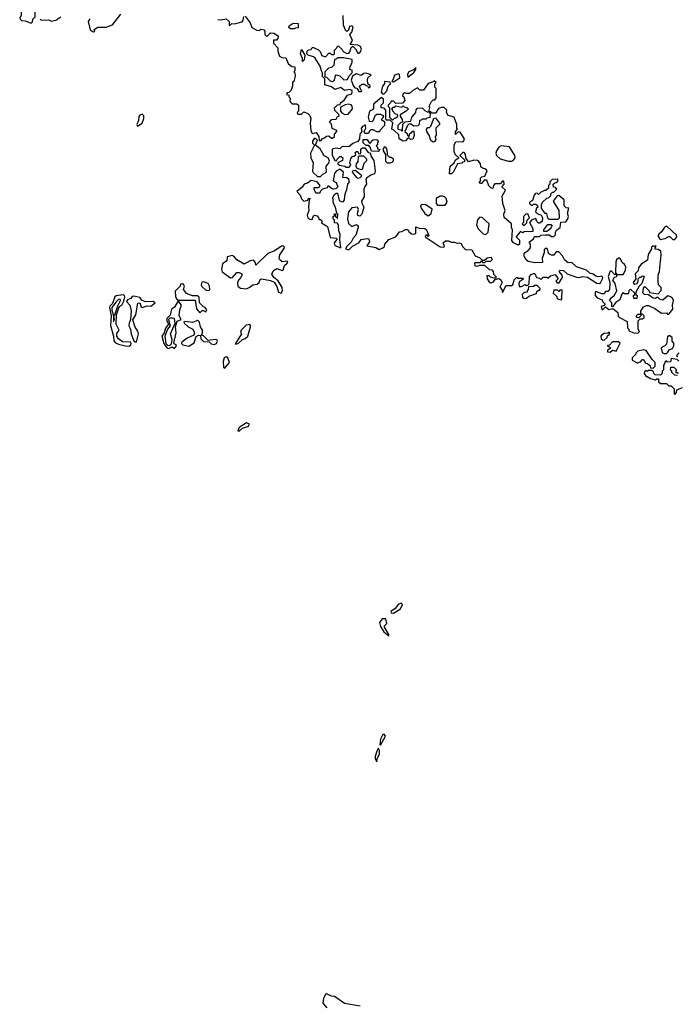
# Model space of a CAD drawing. Extents: x 2889633 to 3052318, y 540750 to 918690.
# Tile 468 of 656: x 3015960 to 3021456, y 761784 to 770010. Entities that reach past the tile are written whole.
import ezdxf

# ---------------------------------------------------------------- set-up
doc = ezdxf.new("R2010")
doc.units = 0

msp = doc.modelspace()

# ---------------------------------------------------------------- linework, layer by layer
at = {"layer": '0CON02XD'}
for points in [[(3016055, 769980), (3016067, 769993), (3016070, 770015), (3016090, 770035), (3016090, 770090), (3016075, 770100), (3016005, 770100), (3015972.5, 770075), (3015972.5, 770045), (3015960, 770025), (3015963.3, 770015), (3015975, 770003.8), (3016005, 770000), (3016055, 769980)], [(3016130, 770015), (3016140, 770005), (3016205, 770007.5), (3016226.7, 769996.7), (3016262.5, 770005), (3016305, 770032.5)], [(3016545, 770016), (3016532, 769995), (3016550, 769925), (3016575, 769907.5), (3016587.5, 769912.5), (3016581.7, 769928.3), (3016613.6, 769946.4), (3016683, 769947), (3016735, 769967.5), (3016804.1, 770055.9)], [(3017615, 770011.2), (3017641.7, 770008.3), (3017687, 770017), (3017710, 769995), (3017710, 769965), (3017715, 769962.5), (3017733, 769977), (3017755, 769976.7), (3017818.3, 769991.7), (3017827.5, 770005), (3017833, 770037)], [(3017845, 770040), (3017887.5, 769985), (3017900, 769945), (3017941.7, 769921.7), (3017965, 769920), (3017975, 769930), (3018000, 769925), (3018010, 769915), (3018010, 769885), (3018025, 769870), (3018055, 769900), (3018085, 769897.5), (3018120, 769875), (3018118.3, 769851.7), (3018105, 769840), (3018081.7, 769838.3), (3018080, 769825), (3018082.5, 769815), (3018117.5, 769775), (3018118.3, 769748.3), (3018132.5, 769705), (3018150, 769695), (3018185, 769690), (3018203.6, 769643.6), (3018235, 769620), (3018260, 769615), (3018260, 769585), (3018250, 769575), (3018260, 769565), (3018261.7, 769538.3), (3018250, 769495), (3018240, 769485), (3018240, 769455), (3018228.3, 769421.7), (3018208.3, 769401.7), (3018195, 769400), (3018190, 769385), (3018208.3, 769378.3), (3018210, 769365), (3018220, 769355), (3018218.3, 769328.3), (3018227, 769317), (3018238.3, 769308.3), (3018277, 769307), (3018290, 769295), (3018290, 769245), (3018280, 769235), (3018285, 769220), (3018315, 769220), (3018335, 769240), (3018367, 769227), (3018385, 769210), (3018392.5, 769185), (3018387.5, 769145), (3018393.3, 769085), (3018405, 769060), (3018438.3, 769068.3), (3018460, 769035), (3018461.7, 769001.7), (3018478.3, 769001.7), (3018491.7, 769018.3), (3018508.3, 769021.7), (3018523, 769037), (3018545, 769040), (3018565, 769020), (3018575, 769020), (3018590, 769035), (3018592.5, 769055), (3018610, 769075), (3018610, 769085), (3018571.7, 769101.7), (3018567, 769137), (3018550, 769155), (3018570, 769175), (3018605, 769180), (3018615, 769200), (3018630, 769205), (3018628.3, 769218.3), (3018595, 769250), (3018592.5, 769275), (3018615, 769300), (3018638.3, 769301.7), (3018640, 769315), (3018673, 769337), (3018700.7, 769379.3), (3018735, 769390), (3018740, 769405), (3018738.3, 769418.3), (3018717, 769427), (3018675, 769417.5), (3018645, 769442.5), (3018595, 769427.5), (3018565, 769450), (3018510, 769465), (3018510, 769515), (3018490, 769535), (3018490, 769565), (3018481.7, 769581.7), (3018471.7, 769621.7), (3018429.3, 769689.3), (3018415, 769700), (3018370, 769715), (3018360, 769725), (3018361.7, 769748.3), (3018373, 769757), (3018395, 769760), (3018403.3, 769776.7), (3018415, 769777.5), (3018458.3, 769758.3), (3018472.5, 769745), (3018485, 769710), (3018505, 769702.5), (3018517.5, 769702.5), (3018545, 769730), (3018555, 769730), (3018565, 769720), (3018585, 769720), (3018590, 769725), (3018590, 769755), (3018608.3, 769771.7), (3018615, 769790), (3018625, 769790), (3018655, 769760), (3018663.3, 769743.3), (3018695, 769727.5), (3018710, 769730), (3018719.3, 769740.7), (3018731.7, 769778.3), (3018745, 769790), (3018767, 769767), (3018785, 769730), (3018795, 769730), (3018805, 769740), (3018817.5, 769765), (3018807.5, 769785), (3018785, 769797.5), (3018721.7, 769801.7), (3018742.5, 769835), (3018720, 769885), (3018736.7, 769905), (3018746.4, 769946.4), (3018735, 769957.5), (3018717, 769953), (3018707, 769923), (3018695, 769910), (3018683, 769923), (3018666.7, 769965), (3018662.5, 770045)], [(3018255, 769932.5), (3018223.9, 769933.9), (3018210, 769945), (3018211.7, 769958.3), (3018245, 769980), (3018288.3, 769978.3), (3018288.3, 769941.7), (3018265, 769940), (3018255, 769932.5)], [(3018325, 769660), (3018322.5, 769685), (3018307.5, 769725), (3018315, 769760), (3018342.5, 769715), (3018336.4, 769673.6), (3018325, 769660)], [(3018575, 769492.5), (3018592.5, 769505), (3018598.3, 769541.7), (3018605, 769550), (3018635, 769540), (3018668.3, 769508.3), (3018699.3, 769510.7), (3018715, 769540), (3018740, 769565), (3018738.3, 769588.3), (3018720, 769595), (3018723, 769617), (3018740, 769655), (3018738.3, 769678.3), (3018665, 769690), (3018615, 769690), (3018605, 769680), (3018591.7, 769678.3), (3018585, 769630), (3018565, 769610), (3018540, 769605), (3018510, 769575), (3018511.7, 769531.7), (3018525, 769530), (3018555, 769500), (3018575, 769492.5)], [(3019205, 769530), (3019255, 769570), (3019270, 769595), (3019270, 769610), (3019250, 769590), (3019212.5, 769575), (3019200, 769555), (3019205, 769530)], [(3018815, 769410), (3018820, 769415), (3018810, 769425), (3018800, 769455), (3018818.3, 769471.7), (3018841.7, 769471.7), (3018855, 769460), (3018868.3, 769458.3), (3018875, 769440), (3018890, 769445), (3018888.3, 769458.3), (3018870, 769475), (3018867.5, 769505), (3018870, 769525), (3018898.3, 769548.3), (3018855, 769562.5), (3018835, 769560), (3018815, 769542.5), (3018775, 769557.5), (3018741.7, 769538.3), (3018730, 769505), (3018750, 769455), (3018761.7, 769441.7), (3018778.3, 769438.3), (3018795, 769410), (3018815, 769410)], [(3019085, 769490), (3019136.1, 769523.9), (3019133, 769553), (3019123.6, 769556.4), (3019090, 769545), (3019087, 769523), (3019070, 769495), (3019085, 769490)], [(3019005, 769390), (3019027.5, 769415), (3019040, 769455), (3019060, 769475), (3019057.5, 769487.5), (3019010, 769495), (3019010, 769475), (3018992.5, 769455), (3018982.5, 769405), (3018991.7, 769391.7), (3019005, 769390)], [(3019155, 769080), (3019160, 769085), (3019161.7, 769138.3), (3019183, 769157), (3019228.3, 769161.7), (3019237.5, 769195), (3019270, 769235), (3019273, 769257), (3019285, 769270), (3019325, 769272.5), (3019345, 769250), (3019365, 769240), (3019380, 769240), (3019387.5, 769275), (3019383, 769287), (3019403, 769327), (3019415, 769340), (3019428.3, 769341.7), (3019441.7, 769358.3), (3019440, 769435), (3019430, 769445), (3019430, 769475), (3019440, 769485), (3019425, 769500), (3019415, 769490), (3019373.3, 769476.7), (3019335, 769420), (3019305, 769420), (3019285, 769440), (3019245, 769417.5), (3019217, 769393), (3019195, 769392.5), (3019175, 769400), (3019161.7, 769388.3), (3019160, 769375), (3019170, 769365), (3019180, 769335), (3019158.3, 769311.7), (3019105, 769310), (3019085, 769330), (3019065, 769330), (3019060, 769315), (3019040, 769295), (3019040, 769285), (3019050, 769275), (3019050, 769195), (3019075, 769170), (3019091.7, 769188.3), (3019105, 769190), (3019120, 769205), (3019118.3, 769218.3), (3019101.7, 769221.7), (3019080, 769245), (3019080, 769255), (3019070, 769265), (3019081.7, 769278.3), (3019095, 769280), (3019105, 769290), (3019155, 769280), (3019165, 769290), (3019172.5, 769282.5), (3019197, 769277), (3019210, 769265), (3019190, 769245), (3019140, 769215), (3019140, 769205), (3019157, 769177), (3019160, 769155), (3019145, 769150), (3019120, 769125), (3019120, 769095), (3019145, 769090), (3019155, 769080)], [(3019995, 767730), (3020025, 767790), (3020075, 767790), (3020085, 767800), (3020093.3, 767836.7), (3020115, 767860), (3020125, 767850), (3020165, 767850), (3020170, 767845), (3020155, 767830), (3020140, 767825), (3020132.5, 767805), (3020135, 767780), (3020155, 767780), (3020185, 767797.5), (3020195, 767790), (3020208.3, 767791.7), (3020217.5, 767802.5), (3020220, 767865), (3020235, 767882.5), (3020255, 767890), (3020265, 767890), (3020280, 767855), (3020305, 767850), (3020315, 767840), (3020335, 767860), (3020365, 767860), (3020375, 767850), (3020395, 767870), (3020435, 767880), (3020460, 767845), (3020440, 767825), (3020451.7, 767811.7), (3020465, 767810), (3020497, 767857), (3020492.5, 767875), (3020470, 767905), (3020473.3, 767916.7), (3020505, 767913.8), (3020535, 767886), (3020615, 767858.8), (3020635, 767856), (3020665, 767864.2), (3020705, 767858.5), (3020785, 767810), (3020805, 767806.7), (3020815, 767812.5), (3020832, 767845), (3020833.8, 767855), (3020826.1, 767866.1), (3020795, 767862.9), (3020775, 767868.1), (3020753.6, 767883.6), (3020725, 767892.2), (3020696.4, 767916.4), (3020615, 767945.6), (3020575, 767982), (3020545, 767978.9), (3020513.5, 768003.5), (3020497.9, 768037.9), (3020465, 768070), (3020445, 768070), (3020425, 768043.3), (3020405, 768043.8), (3020382.5, 768055), (3020368.3, 768098.3), (3020351.7, 768098.3), (3020343, 768087), (3020342.5, 768065), (3020326.2, 768015), (3020328.3, 767981.7), (3020265, 767977.5), (3020210.5, 767990.5), (3020192.5, 768005), (3020177.5, 768035), (3020177.5, 768055), (3020183.6, 768066.4), (3020209.3, 768080.7), (3020230, 768105), (3020230, 768135), (3020220, 768145), (3020220, 768155), (3020255, 768180), (3020261.7, 768198.3), (3020305, 768200), (3020315, 768210), (3020355, 768212.5), (3020385, 768212.5), (3020405, 768197.5), (3020425, 768200), (3020437, 768213), (3020437.5, 768235), (3020447, 768253), (3020477.5, 768275), (3020481.7, 768318.3), (3020525, 768322.5), (3020542.5, 768345), (3020547.5, 768365), (3020537.5, 768395), (3020550, 768435), (3020528.3, 768438.3), (3020510, 768455), (3020510, 768505), (3020465, 768540), (3020451.7, 768538.3), (3020420, 768495), (3020467, 768417), (3020467.5, 768352.5), (3020458.3, 768341.7), (3020385, 768340), (3020373, 768353), (3020365, 768390), (3020351.7, 768391.7), (3020320, 768435), (3020320, 768465), (3020330, 768485), (3020365, 768520), (3020378.3, 768521.7), (3020398.3, 768541.7), (3020400, 768555), (3020411.7, 768568.3), (3020425, 768570), (3020450, 768595), (3020438.3, 768608.3), (3020421.7, 768611.7), (3020420, 768635), (3020431.7, 768648.3), (3020445, 768650), (3020458.3, 768661.7), (3020458.3, 768678.3), (3020410, 768675), (3020390, 768655), (3020390, 768635), (3020380, 768625), (3020378.3, 768601.7), (3020357.5, 768582.5), (3020345, 768582.5), (3020313, 768567), (3020295, 768550), (3020285, 768560), (3020271.7, 768558.3), (3020260, 768545), (3020245, 768500), (3020220, 768485), (3020220, 768475), (3020235, 768460), (3020245, 768460), (3020255, 768470), (3020275, 768470), (3020288.3, 768458.3), (3020290, 768445), (3020280, 768435), (3020270, 768405), (3020285, 768390), (3020318.3, 768378.3), (3020330, 768355), (3020327.5, 768325), (3020305, 768310), (3020295, 768310), (3020283, 768323), (3020275, 768350), (3020241.7, 768338.3), (3020220, 768315), (3020250, 768265), (3020248.3, 768241.7), (3020175, 768237.5), (3020165, 768230), (3020145, 768240), (3020125, 768217.5), (3020110, 768195), (3020137.5, 768167.5), (3020137.5, 768135), (3020125, 768127.5), (3020087, 768147), (3020072.5, 768165), (3020077.5, 768255), (3020070, 768275), (3020070, 768305), (3020008.3, 768358.3), (3020007.5, 768385), (3020016.7, 768415), (3019997.5, 768475), (3019992.5, 768535), (3020020, 768585), (3019990, 768615), (3020010, 768635), (3020005, 768660), (3019995, 768660), (3019975, 768640), (3019931.7, 768638.3), (3019920, 768625), (3019915, 768600), (3019901.7, 768601.7), (3019881.7, 768621.7), (3019865, 768670), (3019841.7, 768668.3), (3019818.3, 768641.7), (3019811.7, 768641.7), (3019800, 768655), (3019810, 768665), (3019810, 768685), (3019823, 768697), (3019848.3, 768701.7), (3019867, 768747), (3019855, 768760), (3019828.3, 768768.3), (3019815, 768780), (3019810, 768805), (3019796.4, 768826.4), (3019785, 768832.5), (3019755, 768837.5), (3019711.7, 768821.7), (3019690, 768855), (3019687, 768887), (3019675, 768900), (3019665, 768900), (3019640, 768875), (3019678.3, 768838.3), (3019678.3, 768821.7), (3019665, 768820), (3019655, 768810), (3019620, 768805), (3019585, 768740), (3019568.3, 768721.7), (3019553, 768723), (3019557.5, 768785), (3019590, 768815), (3019601.7, 768838.3), (3019630, 768855), (3019601.7, 768881.7), (3019590, 768905), (3019590, 768965), (3019605, 768990), (3019668.3, 768991.7), (3019677.5, 769015), (3019641.7, 769071.7), (3019625, 769072.5), (3019601.7, 769051.7), (3019602.5, 769075), (3019620, 769095), (3019613, 769103), (3019612.5, 769135), (3019590, 769195), (3019540, 769210), (3019527.5, 769235), (3019530, 769255), (3019507, 769277), (3019485, 769277.5), (3019461.7, 769268.3), (3019435, 769230), (3019405, 769230), (3019395, 769240), (3019380, 769240), (3019390, 769225), (3019388.3, 769191.7), (3019362.5, 769187.5), (3019355, 769180), (3019325, 769180), (3019315, 769170), (3019301.7, 769168.3), (3019300, 769135), (3019287.5, 769122.5), (3019255, 769120), (3019225, 769140), (3019211.7, 769138.3), (3019200, 769125), (3019180, 769075), (3019198.3, 769058.3), (3019200, 769045), (3019215, 769030), (3019221.7, 769058.3), (3019245, 769080), (3019255, 769080), (3019257, 769043), (3019245, 769012.5), (3019225, 769010), (3019215, 769020), (3019205, 769020), (3019185, 768997.5), (3019165, 768993.8), (3019132.5, 769015), (3019128.3, 769048.3), (3019088.3, 769088.3), (3019070, 769095), (3019078.3, 769148.3), (3019055, 769170), (3019025, 769170), (3019020, 769175), (3019020, 769255), (3019005, 769270), (3018980, 769275), (3018980, 769295), (3019000, 769315), (3019000, 769345), (3018985, 769360), (3018917.5, 769305), (3018916.2, 769263.8), (3018883.8, 769246.2), (3018873.3, 769195), (3018881.7, 769161.7), (3018905, 769160), (3018918.3, 769171.7), (3018931.7, 769208.3), (3018945, 769220), (3018975, 769220), (3018998.3, 769208.3), (3018998.3, 769191.7), (3018980, 769175), (3019008.3, 769158.3), (3019010, 769125), (3018970, 769085), (3018967, 769073), (3018945, 769072.5), (3018915, 769090), (3018895, 769090), (3018880, 769075), (3018875, 769060), (3018845, 769060), (3018840, 769075), (3018852.5, 769105), (3018850, 769130), (3018845, 769130), (3018825, 769117.5), (3018815, 769100), (3018820, 769075), (3018803.3, 769055), (3018800, 769015), (3018786.7, 768993.3), (3018743, 768977), (3018711.7, 768948.3), (3018665, 768950), (3018653, 768947), (3018635, 768930), (3018605, 768937.5), (3018571.7, 768928.3), (3018570.7, 768880.7), (3018593.6, 768833.6), (3018608.3, 768831.7), (3018612.5, 768845), (3018635, 768867.5), (3018647.5, 768867.5), (3018660, 768855), (3018656.7, 768833.3), (3018620, 768815), (3018620, 768805), (3018633.6, 768793.6), (3018677, 768787), (3018688.3, 768778.3), (3018715, 768777.5), (3018727.5, 768795), (3018720, 768815), (3018728.3, 768851.7), (3018745, 768870), (3018755, 768870), (3018768.3, 768881.7), (3018765, 768900), (3018775, 768910), (3018785, 768910), (3018791.7, 768891.7), (3018805, 768890), (3018810, 768895), (3018811.7, 768928.3), (3018825, 768940), (3018845, 768940), (3018871.7, 768901.7), (3018888.3, 768898.3), (3018898.3, 768868.3), (3018920, 768835), (3018931.2, 768745), (3018925, 768722.5), (3018895, 768712.5), (3018860.7, 768689.3), (3018853, 768677), (3018857.5, 768635), (3018843.3, 768616.7), (3018837.5, 768595), (3018839.3, 768530.7), (3018817.5, 768495), (3018818.3, 768478.3), (3018836.7, 768445), (3018820, 768385), (3018801.7, 768368.3), (3018787.5, 768375), (3018783.3, 768395), (3018792.5, 768425), (3018782.5, 768442.5), (3018735, 768438), (3018708.6, 768405), (3018700.8, 768345), (3018706.9, 768306.9), (3018735, 768282.5), (3018775, 768300), (3018788, 768288), (3018788.8, 768275), (3018770.7, 768209.3), (3018746, 768185), (3018729.5, 768150.5), (3018694.2, 768115), (3018682.5, 768095), (3018711.7, 768088.3), (3018741.2, 768118.8), (3018794, 768146), (3018815, 768173.3), (3018865, 768182.5), (3018878.3, 768178.3), (3018882.5, 768155), (3018861.7, 768121.7), (3018937, 768107), (3018965, 768090), (3018995, 768103.3), (3019010, 768115), (3019012.5, 768135), (3019046.1, 768173.9), (3019103.3, 768195), (3019133, 768237), (3019155, 768240), (3019185, 768257.5), (3019205, 768257.5), (3019211.7, 768241.7), (3019235, 768220), (3019255, 768217.5), (3019270, 768225), (3019271.7, 768278.3), (3019298.3, 768268.3), (3019346.4, 768266.4), (3019360, 768255), (3019380, 768205), (3019375, 768200), (3019365, 768210), (3019355, 768210), (3019350, 768195), (3019475, 768112.5), (3019505, 768110), (3019510, 768115), (3019500, 768145), (3019518.3, 768161.7), (3019545, 768162.5), (3019565, 768150), (3019595, 768150), (3019615, 768142.5), (3019636.4, 768146.4), (3019649.3, 768139.3), (3019660, 768115), (3019685, 768090), (3019738.3, 768088.3), (3019767, 768037), (3019805, 768020), (3019825, 768000), (3019845, 768000), (3019868.3, 768021.7), (3019900, 768025), (3019907.5, 768005), (3019895, 767990), (3019855, 767990), (3019845, 767980), (3019835, 767980), (3019825, 767990), (3019815, 767990), (3019805, 767980), (3019765, 767980), (3019760, 767975), (3019763.3, 767955), (3019785, 767950), (3019805, 767960), (3019845, 767960), (3019883, 767923), (3019905, 767920), (3019917, 767907), (3019920, 767885), (3019940, 767865), (3019938.3, 767851.7), (3019925, 767850), (3019895, 767860), (3019885, 767870), (3019865, 767870), (3019866.7, 767845), (3019885, 767818.8), (3019897.7, 767812.3), (3019920.7, 767819.3), (3019935, 767840), (3019965, 767847.5), (3019979.3, 767839.3), (3019992.5, 767815), (3019972.5, 767775), (3019990, 767755), (3019995, 767730)], [(3018678.3, 769218.3), (3018705, 769220), (3018742.5, 769265), (3018738.8, 769288.8), (3018729.3, 769299.3), (3018705, 769303.8), (3018680.7, 769299.3), (3018641.7, 769278.3), (3018640, 769245), (3018651.7, 769231.7), (3018678.3, 769218.3)], [(3016945, 769120), (3016982.5, 769145), (3016996.7, 769185), (3016996.4, 769206.4), (3016985, 769220), (3016965, 769212.5), (3016955, 769200), (3016953, 769167), (3016940, 769135), (3016945, 769120)], [(3019415, 768987.5), (3019395, 769000), (3019382.5, 769045), (3019362.5, 769075), (3019360, 769095), (3019371.7, 769108.3), (3019385, 769110), (3019395, 769120), (3019420, 769185), (3019435, 769190), (3019470, 769145), (3019470, 769135), (3019437.5, 769102.5), (3019440, 769045), (3019432.5, 769035), (3019437.5, 769005), (3019425, 768990), (3019415, 768987.5)], [(3018449.5, 768699.5), (3018475, 768700), (3018495, 768720), (3018523.6, 768736.4), (3018521.2, 768785), (3018542.3, 768807.7), (3018548.3, 768828.3), (3018537.5, 768855), (3018505, 768872.5), (3018470, 768930), (3018431.7, 768961.7), (3018450, 769005), (3018425, 769020), (3018407.5, 768995), (3018408.3, 768978.3), (3018420, 768965), (3018420, 768955), (3018390, 768895), (3018392.5, 768855), (3018413, 768813), (3018406.7, 768745), (3018412.3, 768732.3), (3018449.5, 768699.5)], [(3018955, 768910), (3018901.7, 768911.7), (3018890, 768945), (3018878.3, 768958.3), (3018855, 768960), (3018831.7, 768981.7), (3018831.7, 769008.3), (3018865, 769010), (3018881.7, 768981.7), (3018895, 768980), (3018900, 768995), (3018913, 769007), (3018945, 769010), (3018960, 768995), (3018950, 768985), (3018950, 768965), (3018940, 768955), (3018950, 768945), (3018951.7, 768931.7), (3018970, 768925), (3018955, 768910)], [(3019055, 768812.5), (3019035, 768812.5), (3019020, 768825), (3019020, 768885), (3019000, 768915), (3019000, 768935), (3019015, 768950), (3019027.5, 768925), (3019031.7, 768881.7), (3019051.7, 768861.7), (3019065, 768862.5), (3019081.7, 768851.7), (3019082.5, 768835), (3019075, 768820), (3019055, 768812.5)], [(3020073, 768827), (3020085, 768833.3), (3020101.2, 768855), (3020098.8, 768875), (3020055, 768947.5), (3019984.2, 768955.8), (3019965.8, 768944.2), (3019943.8, 768915), (3019938.8, 768895), (3019946.4, 768876.4), (3019976.4, 768846.4), (3020045, 768827.5), (3020073, 768827)], [(3018815, 768757.5), (3018825, 768760), (3018838.3, 768811.7), (3018860, 768835), (3018860, 768845), (3018835, 768870), (3018795, 768870), (3018790, 768865), (3018787.5, 768825), (3018772.5, 768805), (3018770, 768785), (3018775, 768772.5), (3018785, 768766.7), (3018815, 768757.5)], [(3018645, 768103.3), (3018636.2, 768175), (3018639.2, 768215), (3018626.7, 768245), (3018625, 768290), (3018615, 768310), (3018591.7, 768311.7), (3018590, 768335), (3018580, 768345), (3018580, 768365), (3018590, 768375), (3018591.7, 768388.3), (3018598.3, 768388.3), (3018600, 768365), (3018615, 768350), (3018620, 768385), (3018610, 768395), (3018600, 768445), (3018583.6, 768473.6), (3018577.5, 768525), (3018590.7, 768549.3), (3018605, 768560), (3018615, 768560), (3018630.7, 768500.7), (3018655, 768487.5), (3018665, 768490), (3018675.9, 768504.1), (3018680, 768555), (3018695, 768590), (3018703.3, 768635), (3018716.7, 768655), (3018710, 768675), (3018695, 768687.5), (3018661.7, 768691.7), (3018666.7, 768736.7), (3018635, 768760), (3018605, 768743.8), (3018590, 768725), (3018580, 768665), (3018605, 768650), (3018620, 768615), (3018601.7, 768598.3), (3018583, 768593), (3018565, 768600), (3018545, 768620), (3018535, 768620), (3018530, 768605), (3018490, 768595), (3018470, 768575), (3018468.3, 768561.7), (3018435, 768560), (3018420, 768595), (3018421.7, 768608.3), (3018455, 768607.5), (3018466.7, 768613.3), (3018472.5, 768625), (3018445.8, 768655.8), (3018395, 768665.8), (3018365.7, 768644.3), (3018337.5, 768635), (3018319.5, 768610.5), (3018277.5, 768575), (3018303.3, 768545), (3018315, 768512.5), (3018333.9, 768493.9), (3018368.3, 768501.7), (3018375, 768520), (3018390, 768515), (3018380, 768505), (3018373.3, 768445), (3018376.7, 768415), (3018361.7, 768378.3), (3018368.8, 768355), (3018385, 768343.8), (3018405, 768340), (3018415, 768370), (3018425, 768377.5), (3018445, 768372.5), (3018453, 768363), (3018460, 768355), (3018460, 768340), (3018475, 768340), (3018487, 768327), (3018481.7, 768311.7), (3018533.3, 768283.3), (3018555, 768190), (3018607.5, 768185), (3018610, 768175), (3018588.8, 768145), (3018593.9, 768123.9), (3018645, 768103.3)], [(3018785, 768686.7), (3018805, 768692.5), (3018820, 768705), (3018812.5, 768715), (3018765, 768750), (3018742.5, 768745), (3018740, 768735), (3018775, 768692.5), (3018785, 768686.7)], [(3019515, 768460), (3019533.3, 768485), (3019523.8, 768515), (3019509.2, 768529.2), (3019495, 768536.2), (3019475, 768536.2), (3019440, 768515), (3019440, 768475), (3019451.7, 768461.7), (3019515, 768460)], [(3019375, 768372.5), (3019398.3, 768391.7), (3019408.3, 768428.3), (3019355, 768463.3), (3019323, 768467), (3019310, 768455), (3019316.7, 768435), (3019345, 768390), (3019375, 768372.5)], [(3020175, 768290), (3020198.3, 768311.7), (3020200, 768335), (3020220, 768355), (3020207, 768387), (3020190, 768385), (3020170, 768365), (3020170, 768315), (3020160, 768305), (3020175, 768290)], [(3019855, 768216.7), (3019865, 768222.5), (3019876.2, 768235), (3019883.3, 768303.3), (3019825, 768358.8), (3019805, 768360), (3019785, 768337.5), (3019776.7, 768295), (3019792.5, 768262.5), (3019835, 768220), (3019855, 768216.7)], [(3020365, 768240), (3020341.7, 768241.7), (3020340, 768255), (3020375, 768300), (3020398.3, 768298.3), (3020410, 768285), (3020400, 768275), (3020400, 768265), (3020365, 768240)], [(3021435, 768172.5), (3021452.5, 768195), (3021448.8, 768208.8), (3021371.7, 768281.7), (3021358.3, 768281.7), (3021345, 768272.5), (3021323, 768237), (3021300.7, 768219.3), (3021293.3, 768205), (3021313.6, 768173.6), (3021355, 768182.5), (3021385, 768200), (3021395, 768200), (3021420, 768175), (3021435, 768172.5)], [(3018145, 767726), (3018156.3, 767743.7), (3018153.6, 767773.6), (3018119.5, 767829.5), (3018085, 767856), (3018066.7, 767885), (3018082.5, 767915), (3018108.3, 767931.7), (3018155, 767913.3), (3018163.3, 767916.7), (3018174.2, 767955.8), (3018196.7, 767975), (3018200, 767985), (3018195, 767992.5), (3018155, 767986.7), (3018135, 768002.5), (3018130, 768015), (3018134.2, 768045.8), (3018173.3, 768105), (3018170, 768115), (3018155, 768120), (3018145, 768116.2), (3018085, 768076), (3018033, 768057), (3017935, 767960), (3017931.7, 767981.7), (3017915, 768000), (3017885, 767996.7), (3017835, 767967.5), (3017775, 768002.5), (3017753, 768033), (3017735, 768040), (3017695, 768027.5), (3017690, 767995), (3017655, 767970), (3017647.5, 767925), (3017653.3, 767903.3), (3017723, 767853), (3017740, 767855), (3017775, 767897.5), (3017795, 767897.5), (3017816.7, 767886.7), (3017817.5, 767875), (3017807.5, 767855), (3017787.5, 767835), (3017781.2, 767815), (3017784, 767784), (3017805, 767767.5), (3017855, 767762), (3017883.3, 767775), (3017905, 767793.8), (3017945, 767800), (3017961.2, 767815), (3017970, 767840), (3017980, 767845), (3018055, 767832.2), (3018087.4, 767817.4), (3018110.2, 767780.2), (3018123.7, 767733.7), (3018145, 767726)], [(3021125, 767392.5), (3021140, 767405), (3021130, 767425), (3021130, 767495), (3021145, 767510), (3021165, 767510), (3021178.3, 767521.7), (3021180, 767535), (3021165, 767550), (3021150, 767550), (3021150, 767535), (3021135, 767520), (3021121.7, 767521.7), (3021112.5, 767535), (3021125, 767550), (3021150, 767550), (3021150, 767575), (3021175, 767610), (3021198.3, 767621.7), (3021215, 767622.5), (3021268.3, 767598.3), (3021325, 767557.5), (3021365, 767560), (3021375, 767550), (3021385, 767550), (3021419.3, 767590.7), (3021416.7, 767625), (3021423.3, 767665), (3021415, 767682.5), (3021395, 767697.5), (3021378.3, 767701.7), (3021335, 767667.5), (3021313, 767673), (3021295, 767690), (3021285, 767690), (3021275, 767680), (3021255, 767682.5), (3021215, 767710), (3021183, 767713), (3021168.3, 767728.3), (3021173, 767767), (3021185, 767780), (3021220, 767745), (3021225, 767730), (3021295, 767720), (3021321.7, 767748.3), (3021321.7, 767771.7), (3021300, 767795), (3021297.5, 767825), (3021297.5, 767875), (3021307.5, 767905), (3021322.5, 768045), (3021317.5, 768075), (3021295, 768090), (3021271.7, 768091.7), (3021270, 768105), (3021278.3, 768118.3), (3021251.7, 768118.3), (3021241.7, 768108.3), (3021240, 768095), (3021213, 768047), (3021208.3, 768001.7), (3021153.6, 767966.4), (3021133, 767937), (3021128.3, 767911.7), (3021103, 767887), (3021110, 767845), (3021087.5, 767815), (3021095, 767800), (3021120, 767805), (3021130, 767825), (3021130, 767845), (3021141.7, 767858.3), (3021155, 767860), (3021165, 767870), (3021180, 767865), (3021160, 767805), (3021137, 767783), (3021110, 767735), (3021110, 767715), (3021120, 767705), (3021118.3, 767681.7), (3021091.7, 767681.7), (3021090, 767705), (3021100, 767715), (3021100, 767725), (3021065, 767760), (3021050, 767745), (3021045, 767720), (3021015, 767720), (3021005, 767730), (3020993, 767717), (3020975, 767670), (3020943, 767647), (3020915, 767610), (3020910, 767615), (3020910, 767645), (3020890, 767665), (3020905, 767690), (3020927.5, 767705), (3020950, 767745), (3020936.7, 767805), (3020917.5, 767835), (3020931.7, 767858.3), (3020950, 767865), (3020950, 767880), (3020931.7, 767881.7), (3020905, 767910), (3020895, 767910), (3020877.5, 767865), (3020893.3, 767815), (3020890, 767755), (3020875, 767740), (3020855, 767740), (3020845, 767720), (3020825, 767720), (3020775, 767740), (3020770, 767735), (3020770, 767705), (3020787.5, 767685), (3020828.3, 767668.3), (3020830, 767655), (3020850, 767635), (3020848.3, 767621.7), (3020820, 767615), (3020825, 767590), (3020835, 767590), (3020855, 767610), (3020885, 767587.5), (3020918.3, 767598.3), (3020960, 767565), (3020963, 767533), (3020971.7, 767521.7), (3021038.3, 767488.3), (3021040, 767435), (3021050, 767425), (3021051.7, 767411.7), (3021093, 767393), (3021125, 767392.5)], [(3021005, 767880), (3021022.3, 767917.7), (3021026.7, 767945), (3021015.9, 767965.9), (3020995, 767982.5), (3020985, 768007.5), (3020975, 768016.7), (3020965, 768016.7), (3020946.7, 768005), (3020941.7, 767988.3), (3020940, 767895), (3020950, 767880), (3021005, 767880)], [(3017465, 767560), (3017485, 767580), (3017495, 767581.2), (3017515, 767570), (3017523.3, 767585), (3017510, 767605), (3017495, 767612), (3017461.9, 767645), (3017460.7, 767690.7), (3017445, 767703.3), (3017403.8, 767703.8), (3017355, 767722.5), (3017330, 767755), (3017337.5, 767785), (3017332.5, 767795), (3017325, 767802.5), (3017305, 767800), (3017300, 767785), (3017258.3, 767741.7), (3017263.3, 767695), (3017273.9, 767673.9), (3017287, 767667), (3017426, 767666), (3017438.9, 767595), (3017465, 767560)], [(3017525, 767747.5), (3017545, 767750), (3017550, 767755), (3017547.5, 767785), (3017536.4, 767806.4), (3017495, 767820), (3017481.7, 767818.3), (3017477.5, 767795), (3017481.7, 767781.7), (3017513.3, 767753.3), (3017525, 767747.5)], [(3020175, 767680), (3020195, 767682.5), (3020215, 767700), (3020278.3, 767721.7), (3020281.7, 767738.3), (3020295, 767750), (3020308.3, 767751.7), (3020310, 767765), (3020285, 767790), (3020265, 767790), (3020255, 767780), (3020211.7, 767778.3), (3020210, 767755), (3020200, 767745), (3020200, 767735), (3020175, 767730), (3020160, 767715), (3020161.7, 767691.7), (3020175, 767680)], [(3020485, 767670), (3020491.7, 767678.3), (3020495, 767750), (3020475, 767750), (3020465, 767740), (3020455, 767750), (3020425, 767750), (3020420, 767725), (3020448.3, 767698.3), (3020450, 767685), (3020460, 767675), (3020485, 767670)], [(3016875, 767283.8), (3016890, 767295), (3016892.5, 767305), (3016886.4, 767316.4), (3016820, 767320), (3016786.2, 767345), (3016772.5, 767365), (3016772.7, 767387.3), (3016791.2, 767415), (3016765.4, 767465), (3016769.4, 767545), (3016785, 767595.8), (3016795, 767612.9), (3016814.4, 767625.6), (3016830.3, 767659.7), (3016838.8, 767695), (3016835.9, 767705.9), (3016825, 767710), (3016766.2, 767703.8), (3016756, 767694), (3016735, 767640), (3016712.5, 767617.5), (3016710, 767605), (3016725.4, 767535), (3016718, 767455), (3016744.1, 767365.9), (3016747.7, 767327.7), (3016761.2, 767311.2), (3016785, 767300), (3016845, 767284.2), (3016875, 767283.8)], [(3016745, 767487.5), (3016752.5, 767505), (3016746.7, 767535), (3016755, 767543.3), (3016780.1, 767619.9), (3016803.3, 767665), (3016800, 767675), (3016785, 767673.3), (3016765, 767654), (3016730.8, 767605), (3016730, 767585), (3016744.4, 767535), (3016745, 767487.5)], [(3016925, 767318.8), (3016935, 767320), (3016953.3, 767385), (3016948, 767408), (3016925, 767441.2), (3016907, 767503), (3016930, 767545), (3016947, 767643), (3016965, 767643.3), (3016975, 767612.5), (3016985, 767606.2), (3017025, 767620), (3017055, 767616.7), (3017092.5, 767645), (3017075, 767656), (3017015, 767652.5), (3016984.2, 767664.2), (3016965, 767689.2), (3016915, 767700.8), (3016901.2, 767698.8), (3016889.7, 767680.3), (3016860.4, 767669.6), (3016852, 767655), (3016879.5, 767625), (3016891.5, 767578.5), (3016886.2, 767505), (3016874.5, 767475), (3016873.5, 767453.5), (3016886.9, 767425), (3016891.7, 767381.7), (3016915, 767327.5), (3016925, 767318.8)], [(3017255, 767262.5), (3017270, 767285), (3017266.7, 767295), (3017251.2, 767301.2), (3017248.3, 767308.3), (3017266.7, 767395), (3017261.8, 767445), (3017275, 767492), (3017310, 767505), (3017293.8, 767535), (3017299.2, 767585), (3017312.9, 767625), (3017285, 767660), (3017255, 767608), (3017228, 767592), (3017217.2, 767542.8), (3017188.5, 767515), (3017189.6, 767495), (3017203.3, 767465), (3017178.2, 767431.8), (3017166.7, 767393.3), (3017148, 767365), (3017164.4, 767304.4), (3017188.8, 767268.8), (3017205, 767264), (3017235, 767276.2), (3017255, 767262.5)], [(3017215, 767288.2), (3017228, 767302), (3017235.4, 767335), (3017221.5, 767385), (3017258.9, 767475), (3017253.8, 767513.8), (3017236.4, 767516.4), (3017215, 767515.6), (3017204.7, 767505.3), (3017217.3, 767452.7), (3017194.6, 767425), (3017172.1, 767365), (3017181.1, 767305), (3017195, 767289.6), (3017215, 767288.2)], [(3017375, 767283.3), (3017418.8, 767311.2), (3017435, 767362.5), (3017455, 767375.7), (3017472.5, 767372.5), (3017472.9, 767345), (3017495, 767321.1), (3017545, 767320), (3017561.7, 767301.7), (3017585, 767296.2), (3017603.9, 767306.1), (3017613.3, 767325), (3017607.5, 767335), (3017595, 767338), (3017535, 767330), (3017495, 767370), (3017480, 767375), (3017488.8, 767395), (3017488, 767415), (3017470.8, 767445), (3017463.9, 767483.9), (3017455, 767491.2), (3017445, 767495.8), (3017405, 767480), (3017342, 767488), (3017332.5, 767485), (3017333.3, 767475), (3017367.5, 767445), (3017408.2, 767425), (3017420.6, 767395), (3017415.8, 767374.2), (3017360.9, 767349.1), (3017316, 767315), (3017312, 767305), (3017323, 767293), (3017375, 767283.3)], [(3017765, 767300), (3017785, 767303.8), (3017822.5, 767337.5), (3017845, 767345.8), (3017868, 767365), (3017889.4, 767445), (3017890, 767455), (3017882.7, 767462.7), (3017853.1, 767456.9), (3017810, 767415), (3017806.7, 767396.7), (3017812.5, 767385), (3017762.5, 767305), (3017765, 767300)], [(3020845, 767333.3), (3020870, 767355), (3020871.7, 767368.3), (3020888.3, 767381.7), (3020888.3, 767398.3), (3020875, 767390), (3020845, 767387.5), (3020822.5, 767375), (3020817.5, 767365), (3020820, 767345), (3020830, 767335), (3020845, 767333.3)], [(3020895, 767232.5), (3020915, 767250), (3020945, 767240), (3020978.3, 767308.3), (3020965, 767317.5), (3020915, 767320), (3020888.3, 767291.7), (3020871.7, 767288.3), (3020871.7, 767281.7), (3020888.3, 767278.3), (3020900, 767265), (3020871.7, 767248.3), (3020872.5, 767235), (3020895, 767232.5)], [(3021365, 767220), (3021378.3, 767231.7), (3021390, 767255), (3021416.7, 767263.3), (3021427.5, 767285), (3021427, 767307), (3021412.5, 767325), (3021413.3, 767355), (3021395, 767370), (3021385, 767370), (3021375, 767360), (3021365, 767300), (3021348.3, 767281.7), (3021331.7, 767278.3), (3021320, 767265), (3021330.7, 767230.7), (3021345, 767220), (3021365, 767220)], [(3021255, 767100), (3021270, 767115), (3021270, 767145), (3021245, 767170), (3021195, 767247.5), (3021175, 767252.5), (3021125, 767240), (3021110, 767225), (3021110, 767215), (3021080, 767185), (3021080, 767165), (3021125, 767140), (3021135, 767150), (3021148.3, 767151.7), (3021165, 767170), (3021175, 767170), (3021191.7, 767141.7), (3021208.3, 767138.3), (3021228.3, 767118.3), (3021231.7, 767101.7), (3021255, 767100)], [(3021473, 767227), (3021450, 767205), (3021460, 767195)], [(3017675, 767100), (3017713.3, 767145), (3017698.8, 767185), (3017685, 767193.8), (3017668.8, 767185), (3017660.8, 767155), (3017664, 767105), (3017675, 767100)], [(3021468.3, 767158.3), (3021455, 767170), (3021405, 767180), (3021398.3, 767151.7), (3021375, 767150), (3021365, 767160), (3021351.7, 767148.3), (3021350, 767135), (3021340, 767125), (3021340, 767085), (3021330, 767075), (3021330, 767055), (3021315, 767040), (3021271.7, 767041.7), (3021260, 767055), (3021258.3, 767068.3), (3021245, 767080), (3021215, 767080), (3021205, 767070), (3021195, 767080), (3021181.7, 767068.3), (3021180, 767055), (3021195, 767030), (3021205, 767030), (3021233, 767013), (3021275, 767000), (3021285, 767010), (3021298.3, 767008.3), (3021300, 766985), (3021315, 766970), (3021365, 766970), (3021385, 766950), (3021405, 766950), (3021430, 766925), (3021430, 766885), (3021435, 766880), (3021450, 766895), (3021451.7, 766918.3), (3021498.3, 766938.3)], [(3021458.3, 767038.3), (3021435, 767040), (3021411.7, 767061.7), (3021410, 767075), (3021400, 767085), (3021401.7, 767108.3), (3021428.3, 767108.3), (3021450, 767085), (3021441.7, 767071.7), (3021455, 767060), (3021465, 767060)], [(3017795, 766572.5), (3017823.3, 766596.7), (3017875.8, 766614.2), (3017876.7, 766635), (3017855, 766643.3), (3017795, 766602.5), (3017782.5, 766575), (3017795, 766572.5)], [(3019085, 765052.5), (3019143, 765087), (3019160, 765125), (3019150, 765135), (3019125, 765127.5), (3019098.8, 765091.2), (3019062.5, 765065), (3019063.8, 765053.8), (3019085, 765052.5)], [(3019045, 764862.5), (3019046.2, 764875), (3019010, 764935), (3019010, 764945), (3019027.5, 764965), (3019020, 765005), (3018990, 765005), (3018967.5, 764975), (3018975, 764940), (3019004, 764895), (3019045, 764862.5)], [(3018975, 763950), (3019017.5, 764025), (3019005, 764040), (3018995, 764037.5), (3018975, 764000), (3018970, 763955), (3018975, 763950)], [(3018945, 763810), (3018946.7, 763835), (3018967, 763877), (3018967.5, 763905), (3018960, 763920), (3018955, 763920), (3018945, 763900), (3018931.2, 763855), (3018930, 763835), (3018945, 763810)], [(3018805, 761767.5), (3018675, 761791.2), (3018590.7, 761850.7), (3018565, 761851.2), (3018525, 761872.5), (3018515, 761867.5), (3018500, 761835), (3018494.1, 761794.1), (3018525.7, 761755.7)]]:
    msp.add_lwpolyline(points, dxfattribs=at)

doc.saveas('drawing.dxf')
